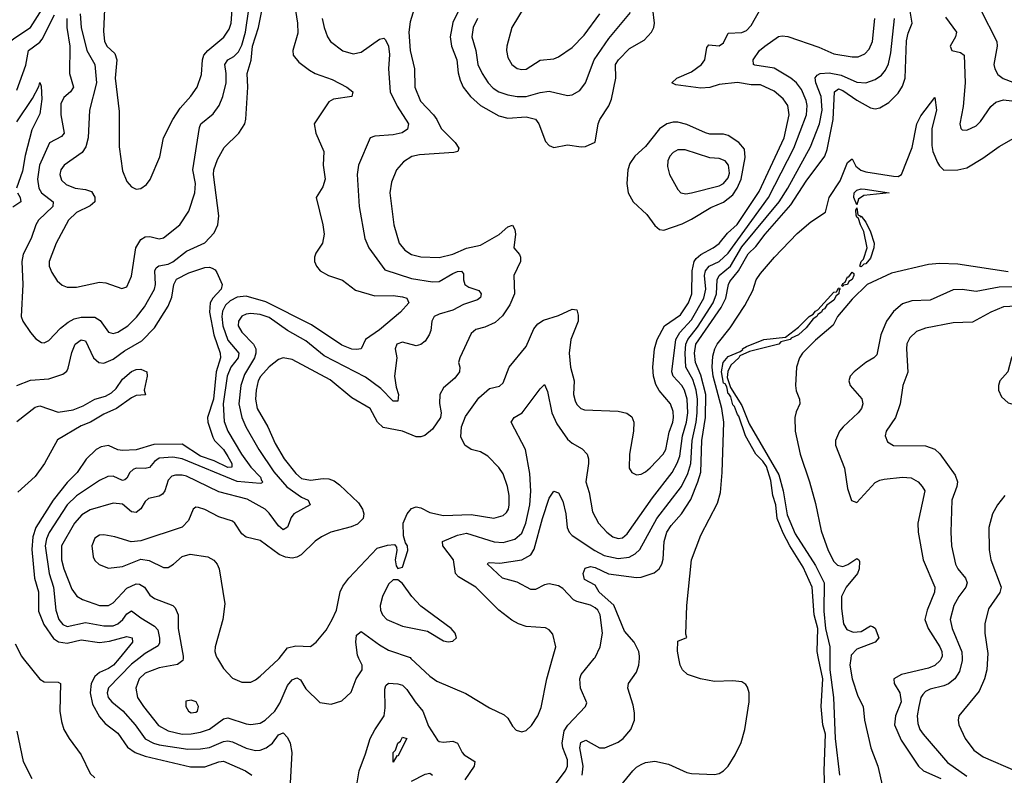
# Model space of a CAD drawing. Header units: inches. Extents: x 1682530 to 1839546, y 640742 to 791647.
# Tile 339 of 656: x 1722223 to 1726513, y 729490 to 732785. Entities that reach past the tile are written whole.
import ezdxf

# ---------------------------------------------------------------- set-up
doc = ezdxf.new("R2010")
doc.units = ezdxf.units.IN
doc.header["$MEASUREMENT"] = 0
doc.layers.add('B7722', color=7, linetype='Continuous')
doc.layers.add('B7723', color=7, linetype='Continuous')

msp = doc.modelspace()

# ---------------------------------------------------------------- linework, layer by layer
at = {"layer": 'B7722', "color": 5}
for points, elevation in [([(1722238, 730000), (1722310, 729908.9), (1722330, 729897.5), (1722390, 729896.3), (1722400.9, 729890), (1722398.2, 729770), (1722404.6, 729724.6), (1722415.4, 729690), (1722438.4, 729650), (1722490, 729579.8), (1722530, 729498.4), (1722550, 729479.7)], 480), ([(1722655.7, 730000), (1722630.8, 729970), (1722610, 729955.7), (1722570, 729939), (1722550, 729921.6), (1722534.1, 729890), (1722529.4, 729850), (1722540.2, 729800.2), (1722570, 729744.8), (1722595.4, 729715.4), (1722650, 729673.6), (1722692.4, 729612.4), (1722726.2, 729590), (1722770, 729573.5), (1722967.4, 729527.4), (1723030, 729527.3), (1723090, 729549.2), (1723110, 729552), (1723206.5, 729510), (1723233.7, 729490)], 520), ([(1722742.4, 730000), (1722710, 729974.4), (1722610, 729871.3), (1722604.2, 729850), (1722608.2, 729830), (1722623.7, 729810), (1722671.4, 729771.4), (1722725.1, 729710), (1722769.8, 729649.8), (1722805, 729630), (1722830, 729622.3), (1722955.3, 729604.7), (1723010, 729605.6), (1723050, 729611.6), (1723110, 729637.1), (1723130, 729640.7), (1723150, 729636.6), (1723210, 729608.4), (1723250, 729597.9), (1723270, 729599.1), (1723297.3, 729610), (1723323.6, 729630), (1723350, 729666.2), (1723370, 729675.6), (1723390, 729654.9), (1723401.7, 729630), (1723409.1, 729590), (1723399.5, 729430)], 540), ([(1722934.8, 730000), (1722934.2, 729990), (1722910, 729973.2), (1722830, 729958.5), (1722770, 729935.1), (1722742.8, 729910), (1722729.1, 729870), (1722736.6, 729830), (1722761.5, 729790), (1722827.9, 729707.9), (1722870, 729684.4), (1722930, 729670.1), (1722970, 729670.8), (1723010, 729678.1), (1723050, 729691.1), (1723110, 729736.6), (1723130, 729740.9), (1723210, 729714), (1723230, 729711.8), (1723270, 729718.1), (1723293, 729730), (1723334, 729770), (1723355.9, 729804.1), (1723390, 729881.7), (1723410, 729906.3), (1723430, 729915.3), (1723446.1, 729906.1), (1723470, 729867.4), (1723530, 729807.9), (1723579.2, 729800.8), (1723625.7, 729814.3), (1723666.7, 729853.3), (1723688.7, 729910), (1723715.3, 729950), (1723714.9, 729970), (1723700.6, 730000)], 560), ([(1723084.1, 730000), (1723110, 729955.8), (1723150, 729913.4), (1723190, 729895.6), (1723230, 729896.9), (1723250, 729905.7), (1723270, 729921.7), (1723350, 729996.9), (1723352.6, 730000)], 580), ([(1723927.6, 730000), (1724010, 729921.8), (1724040.3, 729900.3), (1724166.9, 729846.9), (1724270, 729783.6), (1724333.7, 729753.7), (1724350, 729739.3), (1724370, 729704.9), (1724386.5, 729686.5), (1724410, 729679.5), (1724430, 729685.3), (1724453.1, 729706.9), (1724480.9, 729750), (1724494.9, 729785.1), (1724519.8, 729910), (1724544.6, 730000)], 560), ([(1724555.3, 729450), (1724601.1, 729510), (1724610.3, 729530), (1724610, 729558), (1724589.9, 729609.9), (1724586.7, 729630), (1724595.3, 729684.7), (1724611.2, 729708.8), (1724687.6, 729790), (1724693.8, 729806.2), (1724667, 729870), (1724662.8, 729910), (1724668.9, 729930), (1724726.4, 730000)], 540), ([(1724673.3, 729490), (1724677.9, 729530), (1724663.7, 729610), (1724667.3, 729632.7), (1724690, 729642.7), (1724749.2, 729610), (1724772.3, 729610), (1724830, 729634.5), (1724851.7, 729650), (1724886.3, 729690), (1724901.5, 729730), (1724902.2, 729762.2), (1724896.3, 729796.3), (1724873, 729870), (1724876.2, 729890), (1724910, 729940.3), (1724921, 729970), (1724923, 730000)], 520), ([(1724790, 729381.1), (1724893.8, 729510), (1724910, 729526.2), (1724930, 729537.7), (1724950, 729545.7), (1724990, 729551.5), (1725050, 729538.8), (1725130, 729502.2), (1725150, 729497.6), (1725250, 729493.6), (1725270, 729497.6), (1725290, 729509.1), (1725310, 729529.2), (1725340.8, 729579.2), (1725366.4, 729633.6), (1725382.8, 729690), (1725401.3, 729810), (1725401.4, 729850), (1725394.4, 729874.4), (1725386.5, 729886.5), (1725370, 729897.3), (1725330, 729902.4), (1725250, 729899.4), (1725189.8, 729910), (1725132.8, 729930), (1725110.6, 729950), (1725100.8, 729970), (1725095.1, 730000)], 480), ([(1725730.8, 729430), (1725727.5, 729510), (1725734.2, 729670), (1725722.2, 729710), (1725715.4, 729790), (1725722, 729910), (1725703.3, 730000)], 460), ([(1725752.8, 730000), (1725753.4, 729950), (1725768.7, 729830), (1725775.5, 729650), (1725794.7, 729490)], 460), ([(1725844.2, 730000), (1725840.2, 729970), (1725850.4, 729910), (1725875.5, 729835.5), (1725898.5, 729790), (1725904.4, 729730), (1725930.7, 729610), (1725962.5, 729530), (1725981.9, 729441.9)], 480), ([(1726238, 730000), (1726233.6, 729990), (1726210, 729968.4), (1726182.1, 729957.9), (1726064.9, 729930), (1726031.4, 729910), (1726032.8, 729890), (1726057.7, 729850), (1726064.1, 729810), (1726039.2, 729750), (1726034.9, 729710), (1726063.2, 729643.2), (1726138.6, 729530), (1726161.6, 729510), (1726235.8, 729475.8)], 520), ([(1726329.2, 730000), (1726329.6, 729990), (1726317.7, 729942.3), (1726297.1, 729910), (1726270.4, 729889.6), (1726250, 729880.2), (1726190, 729865.2), (1726170, 729855.4), (1726157.6, 729842.4), (1726150, 729829.7), (1726139.9, 729790), (1726133.8, 729750), (1726135.7, 729715.7), (1726145.1, 729690), (1726159.1, 729670), (1726265.9, 729545.9), (1726350, 729487)], 540), ([(1726440.4, 730000), (1726437, 729950), (1726426.8, 729910), (1726403.5, 729856.5), (1726314.6, 729750), (1726311.5, 729730), (1726315.2, 729710), (1726342.8, 729650), (1726379.7, 729599.7), (1726420.3, 729570), (1726561.6, 729510)], 560), ([(1723688.5, 729431.5), (1723701.6, 729510), (1723730, 729583.1), (1723749.8, 729650), (1723770, 729688.7), (1723811, 729749), (1723815.3, 729784.7), (1723813.9, 729866.1), (1723818.7, 729881.3), (1723830, 729891.9), (1723870, 729889.3), (1723890, 729883.2), (1723910, 729863.5), (1723945.6, 729810), (1723979.5, 729770), (1724004.2, 729704.2), (1724043, 729643), (1724050, 729637.2), (1724070, 729634.2), (1724110, 729639.4), (1724130, 729630.2), (1724150.1, 729590.1), (1724159.7, 729579.7), (1724206, 729550), (1724202.6, 729530), (1724162.7, 729470)], 540), ([(1722210, 729682), (1722237.7, 729550), (1722275.6, 729475.6)], 460), ([(1723930, 729463.9), (1723990, 729495.6), (1724010, 729499.7), (1724021.2, 729490)], 520)]:
    msp.add_lwpolyline(points, dxfattribs=dict(at, elevation=elevation))
for points, elevation in [([(1722970, 729818), (1722947.1, 729812.9), (1722946.7, 729790), (1722958, 729770), (1722970, 729762.6), (1722990, 729764.7), (1722996.8, 729770), (1723001.1, 729790), (1722991.5, 729810)], 580), ([(1723870, 729574), (1723865.4, 729574.6), (1723850, 729548), (1723849.7, 729589.7), (1723859.8, 729600.2), (1723870, 729630.3), (1723881.3, 729638.7), (1723890, 729656.9), (1723910, 729651)], 520)]:
    msp.add_lwpolyline(points, close=True, dxfattribs=dict(at, elevation=elevation))
at = {"layer": 'B7723', "color": 5}
for points, elevation in [([(1723414.5, 732890), (1723433.8, 732770), (1723434.1, 732725.9), (1723413, 732650), (1723414.3, 732630), (1723439.5, 732599.5), (1723485.1, 732565.1), (1723510.8, 732550.8), (1723583.6, 732523.6), (1723648.4, 732490), (1723674.9, 732470), (1723670.2, 732449.8), (1723590, 732438.3), (1723570, 732426.3), (1723506.5, 732330), (1723512.6, 732290), (1723548.1, 732210), (1723545.7, 732150), (1723554.2, 732090), (1723543.6, 732056.4), (1723515.2, 732010), (1723544.1, 731890), (1723549.3, 731850), (1723542.3, 731810), (1723513.3, 731766.7), (1723507.6, 731750), (1723507.7, 731730), (1723516, 731710), (1723532.2, 731690), (1723568, 731670), (1723628.9, 731648.9), (1723685.7, 731605.7), (1723770, 731580.3), (1723850, 731582.5), (1723890, 731576.6), (1723910.3, 731570), (1723918, 731550), (1723881.5, 731510), (1723790, 731432.7), (1723730.2, 731390), (1723710.2, 731350), (1723690, 731346.9), (1723670, 731348.7), (1723625.9, 731365.9), (1723494.5, 731454.5), (1723294.7, 731554.7), (1723210, 731578.7), (1723170, 731574.2), (1723140.4, 731559.6), (1723119.6, 731540.4), (1723106.5, 731513.5), (1723103.7, 731490), (1723107.5, 731450), (1723130, 731387.3), (1723177.5, 731330), (1723174.5, 731310), (1723143.3, 731270), (1723127.1, 731230), (1723109.8, 731109.8), (1723113.1, 731033.1), (1723129.7, 730990), (1723188.9, 730890), (1723230, 730834.2), (1723271.6, 730790), (1723275.6, 730775.6), (1723282.3, 730770), (1723276.8, 730763.2), (1723270, 730762.6), (1723170, 730770.6), (1722930, 730869.9), (1722890, 730877.9), (1722830, 730872.7), (1722810, 730858.8), (1722788.3, 730831.7), (1722770, 730827.6), (1722730, 730829), (1722717, 730823), (1722702.5, 730810), (1722690, 730785.1), (1722680.9, 730779.1), (1722670, 730775.4), (1722630, 730793.9), (1722606.5, 730793.5), (1722570, 730775.5), (1722470, 730708), (1722428.9, 730670), (1722351.5, 730548.5), (1722338.9, 730521.1), (1722333.6, 730490), (1722351.1, 730370), (1722369.7, 730310), (1722380.5, 730210), (1722393.9, 730170), (1722410, 730147.4), (1722430, 730139.3), (1722510, 730156), (1722590, 730141.6), (1722630, 730142.1), (1722650.4, 730150), (1722672.5, 730170), (1722690, 730194.4), (1722710, 730207.9), (1722750, 730176), (1722810, 730139.8), (1722824.4, 730124.4), (1722832.1, 730087.9), (1722831.6, 730068.4), (1722825.9, 730054.1), (1722770, 730021.8), (1722742.4, 730000)], 540), ([(1723352.6, 730000), (1723390, 730045.3), (1723425.5, 730054.5), (1723490, 730052.4), (1723515, 730070), (1723557.8, 730122.2), (1723584.7, 730170), (1723602.5, 730210), (1723619.8, 730290), (1723630, 730314.4), (1723657.4, 730350), (1723780.2, 730479.8), (1723826, 730494), (1723856, 730496), (1723864.7, 730484.7), (1723866, 730470), (1723858.8, 730430), (1723863, 730403), (1723870, 730391.3), (1723890, 730398), (1723914, 730470), (1723912, 730490), (1723903.2, 730503.2), (1723894.7, 730534.7), (1723894, 730590), (1723911.3, 730630), (1723930, 730653.5), (1723950, 730660.8), (1723970, 730655.9), (1724010, 730636.4), (1724070, 730622.2), (1724190, 730627.2), (1724288.6, 730611.4), (1724330, 730623.2), (1724343.9, 730636.1), (1724352.3, 730650), (1724356.2, 730670), (1724355, 730710), (1724348.5, 730750), (1724330, 730804.2), (1724310, 730832.6), (1724262.2, 730882.2), (1724230, 730901), (1724190, 730911.1), (1724162.6, 730930), (1724145.6, 730965.6), (1724148.2, 731010), (1724165, 731055), (1724223.4, 731136.6), (1724270, 731176.5), (1724313, 731187), (1724330, 731201), (1724355.6, 731270), (1724430, 731360.3), (1724462.7, 731437.3), (1724480.9, 731459.1), (1724505.1, 731474.9), (1724570, 731495.1), (1724630, 731522.2), (1724650, 731519.3), (1724656.7, 731496.7), (1724656.3, 731470), (1724624.6, 731390), (1724616.8, 731330), (1724622.8, 731270), (1724638.2, 731210), (1724636.3, 731150), (1724642.4, 731122.4), (1724650, 731107.4), (1724667.4, 731090), (1724683.9, 731083.9), (1724830, 731077.1), (1724868.4, 731068.4), (1724890, 731053.7), (1724899, 731030), (1724897.8, 730990), (1724879.7, 730890), (1724878.7, 730830), (1724890.3, 730810.3), (1724910, 730799.5), (1724930, 730802.7), (1724950, 730812.6), (1724970, 730830.2), (1725025.9, 730890), (1725038.3, 730910), (1725053.4, 730986.6), (1725069.3, 731030), (1725071.9, 731050), (1725070, 731077), (1725058.6, 731110), (1725008.5, 731168.5), (1724994.8, 731194.8), (1724984.3, 731230), (1724982.2, 731270), (1724988.9, 731350), (1725000.4, 731390), (1725032.1, 731450), (1725101.5, 731498.5), (1725136.4, 731550), (1725150.8, 731590), (1725153.6, 731690), (1725162.2, 731730), (1725170, 731743.9), (1725190, 731761.2), (1725245, 731790), (1725270, 731809.2), (1725306.4, 731853.6), (1725348.5, 731891.5), (1725444.7, 732035.3), (1725553.6, 732270), (1725575.4, 732370), (1725569.4, 732410), (1725550, 732439.1), (1725510, 732473.2), (1725450, 732500.2), (1725410, 732500.4), (1725350, 732510.7), (1725270, 732502.1), (1725230, 732488.8), (1725190, 732485.6), (1725081.2, 732501.2), (1725064.4, 732510), (1725086.2, 732530), (1725150, 732557.9), (1725193.6, 732590), (1725207.6, 732610), (1725216.3, 732663.7), (1725225.5, 732674.5), (1725270, 732670.1), (1725290, 732683.2), (1725310, 732726), (1725370, 732728.4), (1725390, 732738.3), (1725410, 732759.7), (1725477.9, 732882.1)], 580), ([(1723953.8, 732870), (1723924.7, 732775.3), (1723918.9, 732730), (1723923.8, 732650), (1723943.4, 732570), (1723943.8, 732490), (1723968.8, 732430), (1724025.8, 732370), (1724040.8, 732350), (1724059.3, 732310), (1724120.7, 732250), (1724135.6, 732224.4), (1724132.2, 732210), (1724114.7, 732205.3), (1723964.2, 732195.8), (1723931.3, 732188.7), (1723895.3, 732164.7), (1723864.8, 732130), (1723843.4, 732076.6), (1723836.2, 732030), (1723852.8, 731890), (1723876.6, 731810), (1723900.4, 731780.4), (1723930, 731761.2), (1723970.6, 731750.6), (1724050, 731748.1), (1724110, 731762), (1724170, 731788.9), (1724230, 731801.2), (1724312.2, 731847.8), (1724350, 731881.5), (1724370, 731888.4), (1724380.2, 731870), (1724383.2, 731850), (1724376.4, 731790), (1724400.6, 731760.6), (1724405.2, 731750), (1724404.8, 731730), (1724375.2, 731670), (1724378.9, 731590), (1724358.8, 731541.2), (1724326.6, 731493.4), (1724295, 731465), (1724250, 731444.2), (1724210, 731433.6), (1724190, 731417), (1724140.5, 731310), (1724134.8, 731290), (1724141, 731270), (1724138.8, 731250), (1724118.8, 731221.2), (1724070, 731179.7), (1724052.7, 731150), (1724051.6, 731111.6), (1724059.5, 731070), (1724056.4, 731050), (1724021, 730999), (1723988.2, 730971.8), (1723970, 730965.7), (1723950, 730966.6), (1723891.1, 730991.1), (1723806.4, 731006.4), (1723781.2, 731030), (1723749.7, 731090), (1723670, 731135.9), (1723574.9, 731214.9), (1723410, 731303.2), (1723370.1, 731309.9), (1723350, 731303.7), (1723310, 731271.6), (1723271.3, 731228.7), (1723261.9, 731210), (1723252.5, 731170), (1723250.5, 731130), (1723257.7, 731090), (1723303.8, 731010), (1723336.5, 730936.5), (1723374.7, 730870), (1723425.4, 730805.4), (1723450, 730784.2), (1723490, 730777.2), (1723544.3, 730784.3), (1723570, 730782.2), (1723593.6, 730773.6), (1723616.3, 730756.3), (1723698.7, 730678.7), (1723716.9, 730650), (1723722.3, 730630), (1723719.5, 730610), (1723694.8, 730585.2), (1723666.6, 730573.4), (1723579.1, 730550), (1723538, 730530), (1723510, 730511.2), (1723448.8, 730451.2), (1723430, 730440.5), (1723410, 730436.7), (1723381.4, 730441.4), (1723353, 730453), (1723270, 730513.3), (1723208.9, 730528.9), (1723190, 730543), (1723160.4, 730590), (1723150, 730598.8), (1723090, 730617.4), (1723030, 730649), (1723002.3, 730657.7), (1722990, 730658.7), (1722978.9, 730650), (1722958.4, 730601.6), (1722930, 730572.4), (1722750, 730511.9), (1722708.8, 730508.8), (1722637.2, 730530), (1722590, 730538), (1722570, 730536.5), (1722550, 730524.7), (1722537.2, 730490), (1722542.2, 730442.2), (1722550, 730426.7), (1722568.6, 730408.6), (1722610, 730393.6), (1722670, 730401), (1722750, 730432.6), (1722786.3, 730426.3), (1722850, 730396.5), (1722870, 730396), (1722893, 730410), (1722930, 730444.6), (1722965.1, 730454.9), (1723042.2, 730442.2), (1723068.5, 730428.5), (1723083.6, 730410), (1723091.4, 730390), (1723117.2, 730237.2), (1723107.1, 730170), (1723074.4, 730050), (1723073.2, 730030), (1723078.2, 730010), (1723084.1, 730000)], 580), ([(1722591.9, 732830), (1722587.2, 732732.8), (1722591.8, 732691.7), (1722602.8, 732670), (1722637, 732637), (1722646.2, 732610), (1722638.7, 732530), (1722655.5, 732384.5), (1722655.9, 732230), (1722670, 732126), (1722690, 732079.1), (1722710, 732055.5), (1722730, 732046), (1722750, 732048.4), (1722774.5, 732065.5), (1722791.8, 732088.2), (1722833.1, 732186.9), (1722849.9, 732270), (1722889.9, 732350), (1722921.2, 732398.8), (1722969, 732451), (1722995.9, 732490), (1723014.3, 732545.7), (1723019.1, 732610), (1723024.8, 732630), (1723042.2, 732650), (1723112.1, 732707.9), (1723136, 732744), (1723144.3, 732770), (1723149.9, 732850)], 580), ([(1724155.3, 732864.7), (1724110, 732772.8), (1724098.7, 732710), (1724104.1, 732670), (1724127.5, 732610), (1724133.2, 732553.2), (1724141.3, 732521.3), (1724155.4, 732490), (1724186.8, 732450), (1724230.4, 732410.4), (1724310, 732366.2), (1724350, 732355), (1724430, 732360.6), (1724470.5, 732350.5), (1724484.2, 732330), (1724513.5, 732253.5), (1724530, 732235.8), (1724550, 732227.4), (1724610, 732239.1), (1724669.7, 732230.3), (1724688.3, 732231.7), (1724729.7, 732250.3), (1724742.7, 732330), (1724750.8, 732350), (1724790, 732408.9), (1724801.6, 732438.4), (1724820.2, 732530), (1724819.5, 732590), (1724831.6, 732610), (1724880.5, 732659.5), (1724944.4, 732695.6), (1724975.4, 732730), (1724985.7, 732750), (1724988.7, 732770), (1724981.1, 732830)], 620), ([(1724421.1, 732838.9), (1724367.6, 732750), (1724345.6, 732670), (1724343.5, 732650), (1724350, 732620.5), (1724367.7, 732590), (1724390, 732571.6), (1724410, 732567), (1724430, 732569.4), (1724490, 732608.8), (1724550, 732614), (1724570, 732622.7), (1724630, 732663.8), (1724682, 732718), (1724749.9, 732810)], 660), ([(1721930, 732798.9), (1721950, 732775.3), (1722017.1, 732737.1), (1722037.7, 732710), (1722044.6, 732670), (1722043.2, 732650), (1722017.6, 732570), (1722019.1, 732550), (1722028.9, 732530), (1722050, 732519.6), (1722070, 732525.5), (1722090, 732545.7), (1722114.7, 732625.3), (1722130.7, 732649.3), (1722197.8, 732702.2), (1722270.4, 732750), (1722320.6, 732830)], 560), ([(1722210, 732477.7), (1722250, 732586.3), (1722261.1, 732650), (1722310, 732686.8), (1722320.1, 732699.9), (1722374.2, 732805.8)], 540), ([(1722427.7, 732790), (1722428.1, 732750), (1722441.5, 732670), (1722440.4, 732550), (1722456.6, 732490), (1722443.5, 732470), (1722414.7, 732445.3), (1722402.5, 732417.5), (1722401.6, 732370), (1722416.2, 732290), (1722404.8, 732275.2), (1722352.5, 732247.5), (1722309.2, 732150), (1722299.6, 732090), (1722305.8, 732050), (1722317.5, 732030), (1722368.8, 731990), (1722367.3, 731970), (1722303.9, 731910), (1722292.8, 731890), (1722272.6, 731830), (1722238.2, 731761.8), (1722232, 731730), (1722236.2, 731630), (1722229.3, 731490), (1722236.1, 731470), (1722270, 731421.3), (1722293.7, 731393.7), (1722317.6, 731377.6), (1722330, 731375.8), (1722350, 731385.7), (1722400.8, 731439.2), (1722433.4, 731466.6), (1722460, 731480), (1722490, 731487.5), (1722550, 731488.3), (1722573, 731473), (1722610, 731421.6), (1722630, 731416.3), (1722650, 731421.7), (1722693.3, 731450), (1722732.1, 731487.9), (1722767.2, 731532.8), (1722809.4, 731610), (1722814.1, 731630), (1722811, 731689), (1722817.7, 731702.3), (1722829.2, 731710.8), (1722870, 731719.1), (1722890, 731728.3), (1722950, 731775.4), (1723030, 731811.5), (1723070, 731855.5), (1723085.5, 731890), (1723089.9, 731930), (1723067.3, 732110), (1723068.3, 732130), (1723085.1, 732174.9), (1723113.1, 732226.9), (1723178, 732290), (1723203.6, 732330), (1723208.7, 732351.3), (1723217.4, 732490), (1723214.3, 732550), (1723231.8, 732608.2), (1723237.5, 732670), (1723263.6, 732750), (1723279.9, 732830)], 540), ([(1722486.7, 732810), (1722490.5, 732750), (1722515.9, 732650), (1722550.1, 732590), (1722557.6, 732510), (1722527.3, 732390), (1722520.4, 732270), (1722511.5, 732230), (1722494.3, 732205.7), (1722416, 732150), (1722401.5, 732130), (1722397.2, 732110), (1722404.9, 732084.9), (1722425.5, 732065.5), (1722464.4, 732050), (1722510, 732045), (1722535.4, 732035.4), (1722550.5, 732010.5), (1722549.4, 731990.6), (1722530, 731972.8), (1722470, 731943.7), (1722435.9, 731910), (1722381.3, 731810), (1722351, 731730), (1722351.1, 731710), (1722362.4, 731682.4), (1722385.5, 731645.5), (1722407.1, 731627.1), (1722430, 731619.2), (1722470, 731619), (1722570, 731639.8), (1722597.9, 731637.9), (1722667.6, 731612.4), (1722690, 731619.5), (1722710, 731666.8), (1722728.1, 731790), (1722750, 731826.5), (1722770, 731838.1), (1722790, 731839.1), (1722830, 731829.3), (1722850, 731834), (1722919.8, 731890), (1722959.1, 731950), (1722986.2, 732030), (1722988, 732070), (1722977.8, 732130), (1723005.6, 732314.4), (1723011.6, 732330), (1723065.2, 732374.8), (1723091.3, 732410), (1723107.3, 732450), (1723121.9, 732510), (1723122.7, 732550), (1723116.3, 732590), (1723129.8, 732610), (1723155.9, 732624.1), (1723175.8, 732644.2), (1723190, 732674.2), (1723206.6, 732730), (1723220.4, 732830)], 560), ([(1724217.4, 732790), (1724197.9, 732750), (1724192.7, 732710), (1724210.9, 732650.9), (1724219.3, 732590), (1724238, 732550), (1724263.7, 732510), (1724285.7, 732485.7), (1724310, 732470.7), (1724350, 732456.8), (1724390, 732449.2), (1724430, 732450.1), (1724490, 732467.1), (1724530, 732472.4), (1724610, 732454.4), (1724630, 732456.5), (1724663.3, 732476.7), (1724688, 732510), (1724726, 732610), (1724790, 732702.3), (1724884.1, 732815.9)], 640), ([(1724923, 730000), (1724923.7, 730010), (1724919.9, 730030), (1724899.5, 730070), (1724858.5, 730118.5), (1724811.2, 730231.2), (1724747.9, 730287.9), (1724730, 730319.1), (1724684.1, 730344.1), (1724677.6, 730370), (1724687.2, 730392.8), (1724710, 730401), (1724730, 730396.7), (1724788.4, 730368.4), (1724910, 730352.6), (1724930, 730353.8), (1724986.8, 730373.2), (1725009.3, 730390.7), (1725021.4, 730410), (1725027.1, 730432.9), (1725031.4, 730510), (1725043, 730550), (1725060.8, 730579.2), (1725106.1, 730630), (1725147, 730693), (1725178.2, 730770), (1725190, 730811.8), (1725195.6, 730950), (1725210.9, 731050), (1725212.4, 731150), (1725190, 731234.8), (1725167.7, 731290), (1725162.8, 731330), (1725169.1, 731370), (1725279.1, 731530), (1725299.6, 731570), (1725310.5, 731630), (1725316.8, 731643.2), (1725354.4, 731690), (1725396.6, 731763.4), (1725430, 731796.5), (1725470.5, 731850), (1725582.7, 731977.3), (1725650, 732081.2), (1725731, 732189), (1725741.3, 732218.7), (1725767.8, 732350), (1725772.9, 732470), (1725790, 732483.1), (1725810, 732475.9), (1725870, 732433.4), (1725930, 732400.5), (1725950, 732396.6), (1725970, 732401), (1726010, 732423), (1726050, 732463.9), (1726070, 732494.4), (1726081.1, 732530), (1726087.2, 732692.8), (1726094, 732726), (1726111.4, 732770), (1726101, 732830)], 520), ([(1726256.1, 732796.1), (1726304.6, 732730), (1726300.9, 732710), (1726276.5, 732670), (1726284, 732650), (1726322.4, 732642.4), (1726337.7, 732630), (1726342.4, 732510), (1726333.3, 732406.7), (1726319, 732330), (1726323.6, 732310), (1726330, 732303.9), (1726350, 732303.7), (1726390, 732321.9), (1726410, 732341.3), (1726454.2, 732405.8), (1726475.5, 732424.5), (1726510, 732435.9), (1726570, 732428.2)], 520), ([(1726409.6, 732829.6), (1726481.1, 732690), (1726482.2, 732670), (1726468, 732590), (1726471.8, 732570), (1726485.1, 732545.1), (1726508, 732528), (1726580.6, 732500.6)], 540), ([(1723540.2, 732790), (1723549.4, 732750), (1723564.3, 732710), (1723577.6, 732690), (1723630, 732649.3), (1723675.5, 732635.5), (1723710, 732643.8), (1723790, 732700.2), (1723810, 732704.6), (1723817, 732697), (1723829.5, 732669.5), (1723833.5, 732633.5), (1723829.6, 732570), (1723836.9, 732470), (1723867.9, 732407.9), (1723916.2, 732330), (1723913.1, 732306.9), (1723888.6, 732291.4), (1723850, 732283.2), (1723770, 732277.6), (1723750.2, 732269.8), (1723699.2, 732150), (1723693.8, 732110), (1723702.3, 731970), (1723727.1, 731830), (1723743.5, 731790), (1723813.8, 731693.8), (1723930, 731655.6), (1724021.2, 731641.2), (1724050, 731642.8), (1724110, 731678.4), (1724130, 731687), (1724147.7, 731687.7), (1724156.5, 731676.5), (1724156.3, 731650), (1724162.6, 731630), (1724179.1, 731619.1), (1724223.7, 731603.7), (1724233.8, 731590), (1724230, 731573.2), (1724216.8, 731563.2), (1724157.2, 731542.8), (1724110, 731518.3), (1724050, 731500.7), (1724028.4, 731490), (1724017.8, 731470), (1724014, 731430), (1724007.4, 731410), (1723990, 731383.5), (1723970, 731368), (1723950, 731362.9), (1723890, 731378.9), (1723865.5, 731370), (1723859.2, 731350), (1723865.6, 731310), (1723856, 731230), (1723862.7, 731182.7), (1723872.7, 731150), (1723870, 731121.6), (1723850, 731122), (1723796, 731176), (1723730, 731225.4), (1723550, 731319.6), (1723470, 731383.9), (1723390, 731429.9), (1723310, 731485.8), (1723270, 731498.7), (1723230, 731503.8), (1723210, 731501.3), (1723190, 731492.4), (1723175.8, 731470), (1723175.3, 731450), (1723190, 731422.3), (1723242.1, 731370), (1723252.3, 731350), (1723252.2, 731330), (1723245.3, 731310), (1723202.2, 731237.8), (1723186.3, 731190), (1723178.1, 731110), (1723190.1, 731050.1), (1723207.4, 731010), (1723264.5, 730910), (1723330, 730813.3), (1723387.2, 730747.2), (1723450, 730703.3), (1723479.5, 730690), (1723488.7, 730670), (1723417.6, 730630), (1723406.3, 730613.7), (1723390, 730572.4), (1723370, 730559.8), (1723350, 730578), (1723310, 730633.1), (1723292.5, 730650), (1723214, 730694), (1723090, 730726.1), (1722950, 730793.9), (1722930, 730798.9), (1722901.6, 730798.4), (1722886.3, 730793.7), (1722870, 730776.5), (1722855.1, 730730), (1722844.6, 730715.4), (1722830, 730707.3), (1722783.7, 730696.3), (1722770, 730683.4), (1722750, 730652.1), (1722730, 730636.5), (1722710, 730638.6), (1722670, 730671.7), (1722630, 730676.1), (1722530, 730646.9), (1722493.7, 730626.3), (1722461.5, 730590), (1722404.2, 730490), (1722405.1, 730430), (1722414.3, 730390), (1722450, 730302.3), (1722471.2, 730271.2), (1722496.6, 730256.6), (1722570, 730230.1), (1722610, 730230.1), (1722630, 730242.1), (1722690, 730305.9), (1722730, 730325.4), (1722744.2, 730324.2), (1722765.9, 730310), (1722790, 730276), (1722810, 730261.1), (1722890.3, 730230.3), (1722900.4, 730220.4), (1722913.7, 730190), (1722913.2, 730130), (1722935.4, 730010), (1722934.8, 730000)], 560), ([(1724544.6, 730000), (1724558.3, 730050), (1724545.4, 730105.4), (1724530, 730124.5), (1724513.5, 730133.5), (1724430, 730139), (1724396.2, 730150), (1724366.6, 730166.6), (1724310.7, 730210.7), (1724210, 730310.7), (1724135.3, 730355.3), (1724122.3, 730370), (1724112.5, 730430), (1724066.8, 730490), (1724065.1, 730510), (1724130, 730537.2), (1724170, 730546.2), (1724290, 730508.7), (1724330, 730505.6), (1724380.7, 730519.3), (1724410, 730546), (1724427.6, 730590), (1724444.9, 730670), (1724449.5, 730729.5), (1724445.8, 730805.8), (1724426.9, 730910), (1724363.5, 731030), (1724377.4, 731050), (1724412.5, 731070), (1724490, 731174.9), (1724510, 731193.4), (1724522.9, 731162.9), (1724541.5, 731070), (1724563.2, 731023.2), (1724610, 730955.2), (1724630, 730938.4), (1724673.8, 730913.8), (1724695.6, 730890), (1724701.8, 730870), (1724701.8, 730850), (1724689.4, 730770), (1724703.9, 730723.9), (1724719.1, 730639.1), (1724745.4, 730590), (1724780.6, 730550), (1724806.9, 730530), (1724830, 730522.4), (1724850, 730525.9), (1724870, 730543.2), (1724979.7, 730700.3), (1725065.3, 730810), (1725088.2, 730851.8), (1725098.5, 730881.5), (1725110.4, 730970), (1725128.7, 731030), (1725133.4, 731070), (1725130.4, 731130), (1725118.9, 731170), (1725107.2, 731190), (1725070.8, 731230), (1725064.8, 731250), (1725081.6, 731390), (1725099.2, 731420.8), (1725150, 731475.7), (1725203.8, 731570), (1725211.9, 731610), (1725206.8, 731670), (1725210.6, 731690), (1725226.7, 731710), (1725270.4, 731730), (1725310, 731767.2), (1725485.8, 732010), (1725595.4, 732224.6), (1725651.7, 732370), (1725654.7, 732410), (1725650, 732432.3), (1725630, 732481), (1725608.2, 732510), (1725582.7, 732530), (1725510, 732572.8), (1725426.1, 732586.1), (1725420.4, 732590), (1725418.2, 732610), (1725446, 732650), (1725469.8, 732670), (1725528.8, 732711.2), (1725545.1, 732714.9), (1725570, 732710.9), (1725705.3, 732665.3), (1725770, 732636.3), (1725850, 732622.1), (1725876.9, 732623.1), (1725904.6, 732635.4), (1725923.9, 732656.1), (1725939, 732690), (1725948.4, 732790)], 560), ([(1724726.4, 730000), (1724730, 730004.4), (1724752.1, 730050), (1724762, 730110), (1724752.2, 730190), (1724741.6, 730210), (1724730, 730220.8), (1724710, 730232.6), (1724650, 730247.9), (1724635.9, 730255.9), (1724590, 730304), (1724570, 730316.6), (1724530, 730324.9), (1724510, 730321.1), (1724470, 730300.7), (1724450, 730299.6), (1724390, 730331.5), (1724326, 730350), (1724260.5, 730410), (1724263.5, 730416.5), (1724270, 730417.4), (1724314.7, 730414.7), (1724410, 730429.2), (1724450, 730451.6), (1724464.3, 730475.7), (1724500.1, 730610), (1724530, 730698.7), (1724550, 730729), (1724570, 730721.5), (1724590, 730685.7), (1724602.7, 730630), (1724608.8, 730570), (1724617.3, 730550), (1724630, 730535.3), (1724728.7, 730470), (1724770, 730449), (1724830, 730435.9), (1724878.2, 730441.8), (1724904.4, 730455.6), (1724924.8, 730475.2), (1724998.9, 730610), (1725106.8, 730750), (1725133.8, 730806.2), (1725147.2, 730850), (1725152.5, 730950), (1725170.7, 731030), (1725174.9, 731070), (1725176, 731130), (1725171, 731170), (1725155.2, 731215.2), (1725124.7, 731270), (1725122.2, 731330), (1725125.6, 731370), (1725134, 731390), (1725175.7, 731444.3), (1725243.9, 731550), (1725259.5, 731590), (1725262.4, 731650), (1725271, 731669), (1725319.9, 731710), (1725370, 731795), (1725531.4, 731990), (1725569.3, 732050), (1725668.1, 732230), (1725708.3, 732330), (1725719.9, 732390), (1725715.6, 732450), (1725691.9, 732510), (1725689, 732531), (1725697.4, 732542.6), (1725710.3, 732549.7), (1725750, 732553.5), (1725802.8, 732542.8), (1725870, 732512.7), (1725910, 732510.1), (1725950, 732524.1), (1725977.8, 732542.2), (1725995.6, 732564.4), (1726008.1, 732591.9), (1726019.2, 732640.8), (1726034.1, 732790)], 540), ([(1722210, 732338.8), (1722278.9, 732441.1), (1722305.9, 732494.1), (1722310, 732510.6), (1722315.6, 732495.6), (1722318.9, 732438.9), (1722310, 732374), (1722275.3, 732304.7), (1722246.9, 732193.1), (1722235.1, 732124.9), (1722209.4, 732050)], 520), ([(1725095.1, 730000), (1725089.3, 730030.7), (1725090, 730075.5), (1725129.3, 730090.7), (1725125.4, 730105.4), (1725129.9, 730229.9), (1725150, 730430.3), (1725190, 730537.2), (1725263.4, 730676.6), (1725276.1, 730723.9), (1725284.1, 730810), (1725291.3, 731030), (1725282.3, 731090), (1725244.4, 731230), (1725239.4, 731270), (1725242.4, 731317.6), (1725251.1, 731348.9), (1725262.3, 731370), (1725318.8, 731441.2), (1725382, 731538), (1725416.7, 731603.3), (1725432.4, 731650), (1725450, 731677.4), (1725512, 731750), (1725610, 731852.5), (1725670, 731904.1), (1725734, 731946), (1725749.4, 732010), (1725797.2, 732082.8), (1725830, 732162.2), (1725850, 732178.5), (1725866.1, 732146.1), (1725888.2, 732128.2), (1725910, 732121.2), (1726030, 732102.1), (1726050, 732101.1), (1726065.1, 732110), (1726112, 732228), (1726131.5, 732330), (1726150, 732365.2), (1726210, 732445.3), (1726217.9, 732390), (1726197.7, 732310), (1726196.7, 732236.7), (1726202.2, 732210), (1726222.1, 732162.1), (1726230, 732147.2), (1726250, 732128.8), (1726310, 732129.7), (1726350, 732139.5), (1726418.9, 732181.1), (1726490, 732231.9), (1726642, 732318)], 480), ([(1722212.9, 732030), (1722225, 732010), (1722227.3, 731990), (1722192.8, 731967.2)], 520), ([(1722210, 731189.6), (1722270, 731213.3), (1722350, 731219.1), (1722410, 731239.4), (1722427.7, 731252.3), (1722434.6, 731265.4), (1722450, 731333.1), (1722464.8, 731370), (1722490, 731388.9), (1722510, 731384.3), (1722544.2, 731310), (1722567.1, 731290), (1722590, 731287.5), (1722630, 731304.2), (1722679.8, 731340.2), (1722754.8, 731385.2), (1722810, 731441.3), (1722870, 731535.4), (1722885, 731575), (1722893.6, 731630), (1722906.1, 731653.9), (1722959.1, 731680.9), (1723030, 731703.6), (1723050, 731706.3), (1723062, 731702), (1723074.2, 731694.2), (1723081.8, 731681.8), (1723104.7, 731630), (1723101.2, 731610), (1723063.7, 731570), (1723052.4, 731550), (1723049.8, 731510.2), (1723067.9, 731410), (1723096.1, 731330), (1723097.3, 731310), (1723079, 731250), (1723066.5, 731130), (1723041.6, 731050), (1723041.8, 731030), (1723063.9, 730963.9), (1723071.7, 730950), (1723110.4, 730910.4), (1723130, 730880.1), (1723147.3, 730850), (1723146.4, 730833.6), (1723130, 730832.2), (1723070, 730861.5), (1723010, 730881.8), (1722930, 730934.4), (1722806.9, 730933.1), (1722730.8, 730909.2), (1722670, 730906.6), (1722650, 730908.9), (1722610, 730927.7), (1722577.1, 730922.9), (1722556.3, 730910), (1722511.6, 730868.4), (1722472.7, 730810), (1722430, 730767), (1722368, 730690), (1722292.5, 730570), (1722280.1, 730530), (1722275.1, 730475.1), (1722286.6, 730350), (1722304.5, 730290), (1722305.1, 730205.1), (1722327.7, 730147.7), (1722370, 730087.2), (1722392.2, 730072.2), (1722430, 730065.8), (1722490, 730081.4), (1722570, 730069.1), (1722614.7, 730074.7), (1722690, 730094.6), (1722713, 730090), (1722713.9, 730070), (1722655.7, 730000)], 520), ([(1726530, 731685.2), (1726310, 731719.1), (1726230, 731721.6), (1726182.5, 731717.5), (1726020.9, 731679.1), (1725915, 731630), (1725850, 731565.7), (1725801.9, 731510), (1725786.2, 731490), (1725767.8, 731452.2), (1725690, 731386.9), (1725634.3, 731330), (1725620.9, 731310), (1725607.5, 731270), (1725603.8, 731190), (1725606.3, 731166.3), (1725620.2, 731130), (1725621.5, 731110), (1725605.4, 731074.6), (1725599.8, 731050), (1725601.3, 730990), (1725623.9, 730890), (1725663.9, 730770), (1725690, 730674.6), (1725715.6, 730555.6), (1725744.8, 730470), (1725770, 730422.5), (1725785.9, 730405.9), (1725810, 730401.2), (1725830.9, 730409.1), (1725870, 730435.3), (1725879.6, 730430), (1725882.3, 730422.3), (1725880.3, 730390), (1725872.6, 730370), (1725824.6, 730310), (1725803.7, 730270), (1725802.9, 730217.1), (1725812.4, 730150), (1725826.2, 730126.2), (1725853.8, 730113.8), (1725890, 730117.4), (1725930, 730141.6), (1725938.9, 730138.9), (1725950, 730132), (1725966.3, 730090), (1725950.2, 730070), (1725870, 730040.3), (1725846, 730014), (1725844.2, 730000)], 480), ([(1725703.3, 730000), (1725697.1, 730030), (1725700.3, 730130), (1725683.9, 730190), (1725676.2, 730310), (1725637.2, 730397.2), (1725579.1, 730490), (1725550, 730546.3), (1725523.9, 730610), (1725517.7, 730670), (1725504.9, 730710), (1725496.1, 730776.1), (1725476.9, 730836.9), (1725460.3, 730860.3), (1725429.9, 730889.9), (1725385, 730970), (1725356.3, 731056.3), (1725350, 731063.1), (1725337.9, 731097.9), (1725330, 731105.8), (1725321, 731141), (1725313.1, 731153.1), (1725310, 731153.3), (1725304, 731184), (1725297.4, 731197.4), (1725290, 731199.8), (1725280.9, 731250), (1725287.6, 731290), (1725310, 731316.8), (1725362, 731338), (1725373.3, 731346.7), (1725372.8, 731350), (1725390, 731359.3), (1725465.6, 731390), (1725559.8, 731400.2), (1725616, 731444), (1725662.7, 731490), (1725679.7, 731500.3), (1725690, 731514.2), (1725700.8, 731519.2), (1725770, 731596.2), (1725782, 731598), (1725790, 731613.8), (1725795.1, 731615.1), (1725798, 731610), (1725792.9, 731607.1), (1725791.3, 731590), (1725779.9, 731580.1), (1725770, 731561.6), (1725739.9, 731540.1), (1725730, 731524.2), (1725720.3, 731519.7), (1725716.5, 731510), (1725700.7, 731499.3), (1725696.5, 731490), (1725680.3, 731479.7), (1725650, 731441.8), (1725616.9, 731410), (1725583.9, 731396.1), (1725580.5, 731390), (1725539.5, 731380.5), (1725530, 731369.4), (1725402.6, 731337.4), (1725360.7, 731319.3), (1725356.1, 731310), (1725321.6, 731278.4), (1725308.5, 731251.5), (1725305.2, 731225.2), (1725320.4, 731180.4), (1725370, 731102), (1725401.9, 731021.9), (1725530, 730799.5), (1725550, 730730.7), (1725566.4, 730626.4), (1725602.3, 730542.3), (1725690, 730404.7), (1725728.6, 730330), (1725726.4, 730206.4), (1725733.6, 730130), (1725752.1, 730050), (1725752.8, 730000)], 460), ([(1726570, 731619.3), (1726490, 731617.9), (1726390, 731599.2), (1726328.7, 731608.7), (1726290, 731607.5), (1726190, 731562.4), (1726110, 731558.3), (1726070, 731546.2), (1726030, 731512.8), (1726000.3, 731470), (1725974.8, 731410), (1725957, 731323), (1725945.2, 731310), (1725910, 731289.9), (1725858.2, 731250), (1725841, 731230), (1725835.8, 731210), (1725841.7, 731190), (1725891.9, 731131.9), (1725896.8, 731110), (1725890.8, 731090), (1725876.3, 731070), (1725810.2, 731010), (1725795.5, 730990), (1725777.6, 730950), (1725777.2, 730930), (1725817.3, 730830), (1725830, 730740.5), (1725847.9, 730687.9), (1725870, 730680.2), (1725950, 730766.7), (1725970, 730777.6), (1725990, 730781.6), (1726070, 730790.6), (1726106.8, 730786.8), (1726137.2, 730770), (1726155.6, 730750), (1726166, 730730), (1726136.4, 730590), (1726138.1, 730550), (1726159.8, 730430), (1726210.9, 730310), (1726209.3, 730289.3), (1726176.3, 730210), (1726167.3, 730170), (1726181.2, 730130), (1726231.5, 730050), (1726240.3, 730030), (1726242.3, 730010), (1726238, 730000)], 520), ([(1726650, 731539.3), (1726510, 731532.6), (1726454, 731510), (1726373.8, 731466.2), (1726290, 731462.6), (1726170, 731439.8), (1726130, 731425.3), (1726101.7, 731398.3), (1726089, 731371), (1726087.3, 731350), (1726092.8, 731247.2), (1726070.2, 731189.8), (1726059.1, 731110), (1726039, 731050), (1725998.7, 730990), (1725994, 730970), (1726004.3, 730944.3), (1726030, 730927.9), (1726170, 730926.4), (1726210, 730912.7), (1726231.7, 730891.7), (1726298.8, 730798.8), (1726308.8, 730770), (1726306.8, 730750), (1726283.9, 730690), (1726279.4, 730550), (1726283, 730490), (1726300.9, 730410), (1726310.9, 730390), (1726343.7, 730350), (1726350.9, 730330), (1726346, 730310), (1726314.4, 730270), (1726292.9, 730230), (1726277.2, 730170), (1726285.4, 730130), (1726327.8, 730027.8), (1726329.2, 730000)], 540), ([(1722210, 731033.2), (1722290, 731095.2), (1722310, 731101.3), (1722390, 731073.5), (1722456.2, 731083.8), (1722499.5, 731100.5), (1722550, 731130.4), (1722596.3, 731143.7), (1722622.8, 731157.2), (1722643.3, 731176.7), (1722670, 731218), (1722710, 731250.1), (1722730, 731259.1), (1722750, 731260.3), (1722776.3, 731250), (1722778.8, 731230), (1722764.7, 731170), (1722770.6, 731149.4), (1722730, 731146), (1722710, 731136), (1722644.9, 731090), (1722590, 731065.2), (1722531.2, 731030), (1722490, 731014.3), (1722387, 730953), (1722331, 730850), (1722290, 730792.6), (1722214.7, 730725.3)], 480), ([(1726514.6, 730710), (1726483.1, 730670), (1726461.7, 730630), (1726446, 730570), (1726447.4, 730472.6), (1726453.7, 730430), (1726499.1, 730310), (1726493.4, 730286.6), (1726444.3, 730215.7), (1726427.5, 730150), (1726427.8, 730110), (1726441.9, 730021.9), (1726440.4, 730000)], 560), ([(1723700.6, 730000), (1723693.9, 730013.9), (1723687.2, 730070), (1723690, 730101.3), (1723710, 730117.4), (1723790, 730058.9), (1723830, 730035.8), (1723923.7, 730003.7), (1723927.6, 730000)], 560), ([(1722202.7, 730062.7), (1722230, 730010.2), (1722238, 730000)], 480)]:
    msp.add_lwpolyline(points, dxfattribs=dict(at, elevation=elevation))
for points, elevation in [([(1725090, 732337.9), (1725070, 732337.6), (1725043.2, 732330), (1725010, 732308.5), (1724950, 732232.1), (1724903.8, 732190), (1724882, 732158), (1724873.2, 732130), (1724868.3, 732070), (1724874.4, 732030), (1724895.6, 731990), (1724955.7, 731935.7), (1724990, 731887.2), (1725010, 731870.2), (1725030, 731866.5), (1725110, 731894.4), (1725150, 731914.3), (1725233.9, 731966.1), (1725290, 731988.4), (1725330, 732021.8), (1725349.4, 732050), (1725366.7, 732090), (1725383.4, 732183.4), (1725380.9, 732220.9), (1725356, 732250), (1725310, 732279.7), (1725290, 732285.1), (1725230, 732286.2), (1725210.8, 732290.8), (1725130, 732328.4)], 620), ([(1725122.8, 732217.2), (1725090, 732217), (1725070, 732205.1), (1725055.8, 732190), (1725046.7, 732170), (1725045, 732145), (1725054.4, 732110), (1725090, 732044.9), (1725103.7, 732030), (1725125.2, 732025.2), (1725150, 732029.5), (1725270, 732060.8), (1725290, 732071), (1725310, 732095.2), (1725315, 732115), (1725311.7, 732150), (1725296.2, 732170), (1725270, 732179.9), (1725230, 732182.4)], 640), ([(1725870, 731978), (1725857.4, 732010), (1725859.3, 732030), (1725870, 732042), (1725890, 732047.4), (1725906.1, 732046.1), (1726010.6, 732030), (1725901.6, 732018.4), (1725877.6, 732002.4)], 460), ([(1725885.4, 731925.4), (1725890, 731928), (1725910, 731901.3), (1725930, 731859.3), (1725945.5, 731810), (1725944, 731790), (1725930, 731745.4), (1725910, 731719.7), (1725900.9, 731719.1), (1725890, 731707.8), (1725883.7, 731710), (1725889.7, 731729.7), (1725900.1, 731739.9), (1725915.1, 731790), (1725900.6, 731860.6), (1725885.7, 731890), (1725878.3, 731918.3), (1725870, 731923.7), (1725867.2, 731932.8), (1725865.8, 731954.2), (1725870, 731964.7), (1725874.2, 731934.2), (1725884.7, 731930)], 460), ([(1725810, 731622), (1725804.9, 731624.9), (1725810, 731634.9), (1725819.6, 731640.4), (1725830, 731663.7), (1725835.8, 731664.2), (1725850, 731684.4), (1725857.6, 731677.6), (1725857.2, 731670), (1725850, 731652), (1725836.1, 731643.9), (1725830, 731629.9), (1725812.7, 731627.3)], 460), ([(1726630, 731412.1), (1726610, 731401.3), (1726578.7, 731370), (1726544.4, 731310), (1726528, 731250), (1726494, 731210), (1726487.3, 731190), (1726487.3, 731170), (1726500.9, 731140.9), (1726530, 731114), (1726550, 731108), (1726590, 731119.1), (1726620.9, 731150), (1726650, 731201), (1726670, 731251.3), (1726675.1, 731270), (1726676, 731310), (1726650, 731405.2), (1726642, 731410)], 560), ([(1723870, 730342.7), (1723850, 730342.7), (1723830, 730323.7), (1723804.2, 730270), (1723793.4, 730230), (1723795.5, 730210), (1723803.9, 730190), (1723822.7, 730170), (1723890, 730140.9), (1723999.1, 730119.1), (1724070, 730076), (1724090, 730072.2), (1724110, 730075.5), (1724126.6, 730090), (1724120.7, 730110), (1724102.9, 730130), (1723970, 730227.8), (1723931.3, 730270), (1723890, 730327)], 580)]:
    msp.add_lwpolyline(points, close=True, dxfattribs=dict(at, elevation=elevation))

doc.saveas('drawing.dxf')
